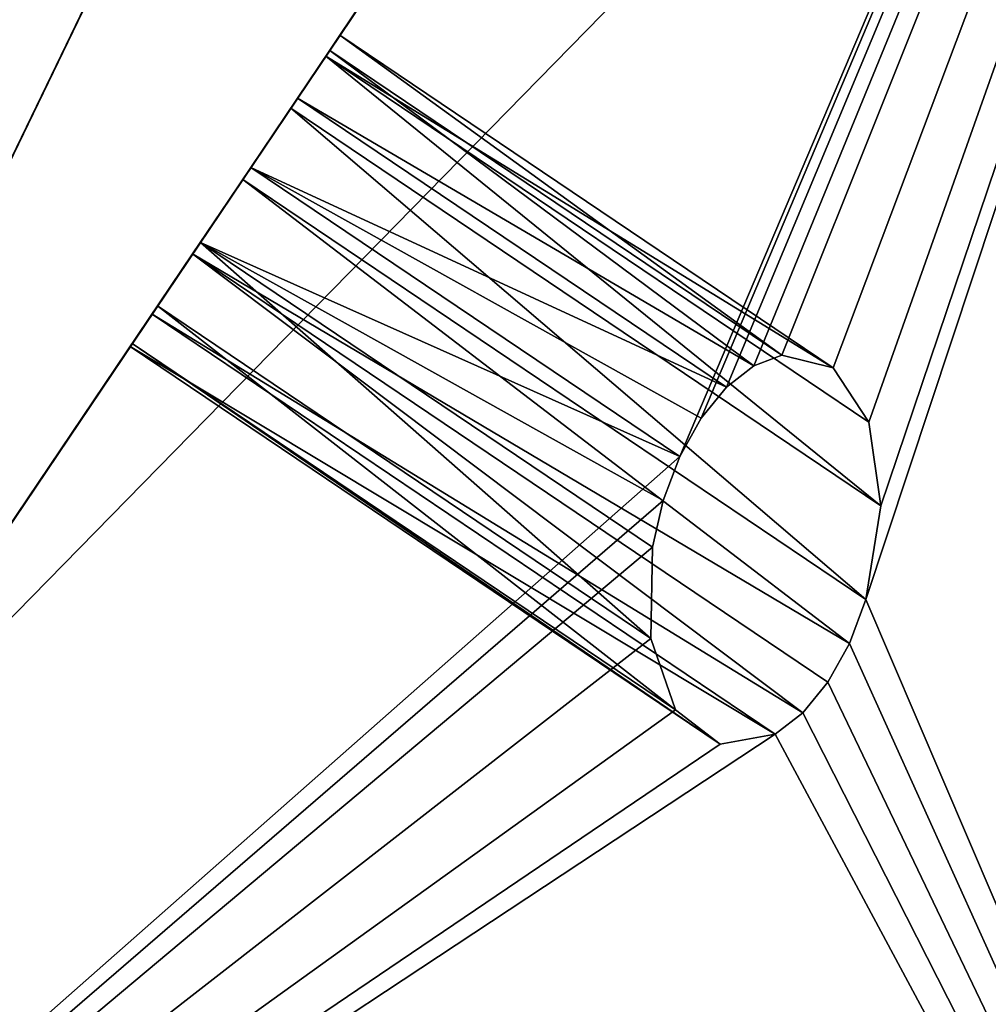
# Model space of a CAD drawing. Extents: x 5.2 to 19.2, y -23 to 23.
# Tile 534 of 656: x 18.112 to 18.262, y -19.298 to -19.145. Entities that reach past the tile are written whole.
import ezdxf

# ---------------------------------------------------------------- set-up
doc = ezdxf.new("R2010")
doc.units = 0
doc.header["$MEASUREMENT"] = 0
doc.layers.get('0').update_dxf_attribs({"linetype": 'CONTINUOUS'})

# ---------------------------------------------------------------- blocks, each defined once
blk = doc.blocks.new('LUXORA_OVAL_LED_37W_STL')
at = {"color": 0}
for p, q in [((18.0419, -19.30782, 0.51943), (18.71201, -17.92313, 4.14347)), ((18.0419, -19.30782, 0.51943), (18.71201, -17.92313, 4.14347)), ((18.39627, -18.57555, 4.45113), (17.72616, -19.96024, 0.82709)), ((18.39627, -18.57555, 4.45113), (17.72616, -19.96024, 0.82709)), ((17.52052, -20.09862, 0.51943), (18.38013, -18.82289, 4.14347)), ((17.52052, -20.09862, 0.51943), (18.38013, -18.82289, 4.14347)), ((17.97511, -19.42397, 4.45113), (18.38013, -18.82289, 4.14347)), ((17.97511, -19.42397, 4.45113), (18.38013, -18.82289, 4.14347)), ((18.15926, -19.15069, 4.14485), (18.16144, -19.14744, 4.15843)), ((18.15926, -19.15069, 4.14485), (18.16144, -19.14744, 4.15843)), ((18.16144, -19.14744, 4.15843), (18.15985, -19.1498, 4.17228)), ((18.16144, -19.14744, 4.15843), (18.15985, -19.1498, 4.17228)), ((18.23828, -19.19922, 4.15843), (18.16144, -19.14744, 4.15843)), ((18.23828, -19.19922, 4.15843), (18.16144, -19.14744, 4.15843)), ((18.15379, -19.15879, 4.13465), (18.15926, -19.15069, 4.14485)), ((18.15379, -19.15879, 4.13465), (18.15926, -19.15069, 4.14485)), ((18.15985, -19.1498, 4.17228), (18.15485, -19.15723, 4.18321)), ((18.15985, -19.1498, 4.17228), (18.15485, -19.15723, 4.18321)), ((18.24384, -19.20768, 4.14485), (18.15926, -19.15069, 4.14485)), ((18.24384, -19.20768, 4.14485), (18.15926, -19.15069, 4.14485)), ((18.23027, -19.19725, 4.17228), (18.15985, -19.1498, 4.17228)), ((18.23027, -19.19725, 4.17228), (18.15985, -19.1498, 4.17228)), ((18.22591, -19.19891, 4.17829), (18.15985, -19.1498, 4.17228)), ((18.22591, -19.19891, 4.17829), (18.15985, -19.1498, 4.17228)), ((18.15485, -19.15723, 4.18321), (18.14758, -19.16801, 4.18873)), ((18.15485, -19.15723, 4.18321), (18.14758, -19.16801, 4.18873)), ((18.22591, -19.19891, 4.17829), (18.15485, -19.15723, 4.18321)), ((18.22591, -19.19891, 4.17829), (18.15485, -19.15723, 4.18321)), ((18.22164, -19.20223, 4.18321), (18.15485, -19.15723, 4.18321)), ((18.22164, -19.20223, 4.18321), (18.15485, -19.15723, 4.18321)), ((18.1463, -19.16991, 4.13015), (18.15379, -19.15879, 4.13465)), ((18.1463, -19.16991, 4.13015), (18.15379, -19.15879, 4.13465)), ((18.24568, -19.22071, 4.13465), (18.15379, -19.15879, 4.13465)), ((18.24568, -19.22071, 4.13465), (18.15379, -19.15879, 4.13465)), ((18.14758, -19.16801, 4.18873), (18.13971, -19.1797, 4.18758)), ((18.14758, -19.16801, 4.18873), (18.13971, -19.1797, 4.18758)), ((18.14758, -19.16801, 4.18873), (18.21437, -19.21302, 4.18873)), ((18.22164, -19.20223, 4.18321), (18.14758, -19.16801, 4.18873)), ((18.22164, -19.20223, 4.18321), (18.14758, -19.16801, 4.18873)), ((18.21772, -19.20703, 4.18676), (18.14758, -19.16801, 4.18873)), ((18.21772, -19.20703, 4.18676), (18.14758, -19.16801, 4.18873)), ((18.14758, -19.16801, 4.18873), (18.21437, -19.21302, 4.18873)), ((18.13851, -19.18148, 4.1324), (18.1463, -19.16991, 4.13015)), ((18.13851, -19.18148, 4.1324), (18.1463, -19.16991, 4.13015)), ((18.24337, -19.23531, 4.13015), (18.1463, -19.16991, 4.13015)), ((18.24079, -19.24215, 4.13043), (18.1463, -19.16991, 4.13015)), ((18.24079, -19.24215, 4.13043), (18.1463, -19.16991, 4.13015)), ((18.24337, -19.23531, 4.13015), (18.1463, -19.16991, 4.13015)), ((18.13971, -19.1797, 4.18758), (18.13304, -19.18959, 4.18001)), ((18.13971, -19.1797, 4.18758), (18.13304, -19.18959, 4.18001)), ((18.13971, -19.1797, 4.18758), (18.21013, -19.22714, 4.18758)), ((18.21437, -19.21302, 4.18873), (18.13971, -19.1797, 4.18758)), ((18.21437, -19.21302, 4.18873), (18.13971, -19.1797, 4.18758)), ((18.21179, -19.21986, 4.18901), (18.13971, -19.1797, 4.18758)), ((18.21179, -19.21986, 4.18901), (18.13971, -19.1797, 4.18758)), ((18.13971, -19.1797, 4.18758), (18.21013, -19.22714, 4.18758)), ((18.13219, -19.19086, 4.14088), (18.13851, -19.18148, 4.1324)), ((18.13219, -19.19086, 4.14088), (18.13851, -19.18148, 4.1324)), ((18.23352, -19.25294, 4.13595), (18.13851, -19.18148, 4.1324)), ((18.23744, -19.24814, 4.1324), (18.13851, -19.18148, 4.1324)), ((18.23352, -19.25294, 4.13595), (18.13851, -19.18148, 4.1324)), ((18.23744, -19.24814, 4.1324), (18.13851, -19.18148, 4.1324)), ((18.24079, -19.24215, 4.13043), (18.13851, -19.18148, 4.1324)), ((18.24079, -19.24215, 4.13043), (18.13851, -19.18148, 4.1324)), ((18.12879, -19.1959, 4.15364), (18.13219, -19.19086, 4.14088)), ((18.12879, -19.1959, 4.15364), (18.13219, -19.19086, 4.14088)), ((18.13304, -19.18959, 4.18001), (18.1291, -19.19544, 4.16776)), ((18.13304, -19.18959, 4.18001), (18.1291, -19.19544, 4.16776)), ((18.13219, -19.19086, 4.14088), (18.23352, -19.25294, 4.13595)), ((18.13219, -19.19086, 4.14088), (18.23352, -19.25294, 4.13595)), ((18.13219, -19.19086, 4.14088), (18.22925, -19.25626, 4.14088)), ((18.13219, -19.19086, 4.14088), (18.22925, -19.25626, 4.14088)), ((18.13304, -19.18959, 4.18001), (18.20988, -19.24137, 4.18001)), ((18.13304, -19.18959, 4.18001), (18.20988, -19.24137, 4.18001)), ((18.1291, -19.19544, 4.16776), (18.12879, -19.1959, 4.15364)), ((18.1291, -19.19544, 4.16776), (18.12879, -19.1959, 4.15364)), ((18.1291, -19.19544, 4.16776), (18.21369, -19.25244, 4.16776)), ((18.1291, -19.19544, 4.16776), (18.21369, -19.25244, 4.16776)), ((18.12879, -19.1959, 4.15364), (18.22068, -19.25781, 4.15364)), ((18.12879, -19.1959, 4.15364), (18.22068, -19.25781, 4.15364)), ((18.22591, -19.19891, 4.17829), (18.23027, -19.19725, 4.17228)), ((18.22591, -19.19891, 4.17829), (18.23027, -19.19725, 4.17228)), ((18.23027, -19.19725, 4.17228), (18.23828, -19.19922, 4.15843)), ((18.23027, -19.19725, 4.17228), (18.23828, -19.19922, 4.15843)), ((18.22164, -19.20223, 4.18321), (18.22591, -19.19891, 4.17829)), ((18.22164, -19.20223, 4.18321), (18.22591, -19.19891, 4.17829)), ((18.23828, -19.19922, 4.15843), (18.24384, -19.20768, 4.14485)), ((18.23828, -19.19922, 4.15843), (18.24384, -19.20768, 4.14485)), ((18.21772, -19.20703, 4.18676), (18.22164, -19.20223, 4.18321)), ((18.21772, -19.20703, 4.18676), (18.22164, -19.20223, 4.18321)), ((18.21437, -19.21302, 4.18873), (18.21772, -19.20703, 4.18676)), ((18.21437, -19.21302, 4.18873), (18.21772, -19.20703, 4.18676)), ((18.24384, -19.20768, 4.14485), (18.24568, -19.22071, 4.13465)), ((18.24384, -19.20768, 4.14485), (18.24568, -19.22071, 4.13465)), ((18.21179, -19.21986, 4.18901), (18.21437, -19.21302, 4.18873)), ((18.21179, -19.21986, 4.18901), (18.21437, -19.21302, 4.18873)), ((18.21013, -19.22714, 4.18758), (18.21179, -19.21986, 4.18901)), ((18.21013, -19.22714, 4.18758), (18.21179, -19.21986, 4.18901)), ((18.24568, -19.22071, 4.13465), (18.24337, -19.23531, 4.13015)), ((18.24568, -19.22071, 4.13465), (18.24337, -19.23531, 4.13015)), ((18.20988, -19.24137, 4.18001), (18.21013, -19.22714, 4.18758)), ((18.20988, -19.24137, 4.18001), (18.21013, -19.22714, 4.18758)), ((18.24337, -19.23531, 4.13015), (18.24079, -19.24215, 4.13043)), ((18.24337, -19.23531, 4.13015), (18.24079, -19.24215, 4.13043)), ((18.21369, -19.25244, 4.16776), (18.20988, -19.24137, 4.18001)), ((18.21369, -19.25244, 4.16776), (18.20988, -19.24137, 4.18001)), ((18.24079, -19.24215, 4.13043), (18.23744, -19.24814, 4.1324)), ((18.24079, -19.24215, 4.13043), (18.23744, -19.24814, 4.1324)), ((18.23744, -19.24814, 4.1324), (18.23352, -19.25294, 4.13595)), ((18.23744, -19.24814, 4.1324), (18.23352, -19.25294, 4.13595)), ((18.22068, -19.25781, 4.15364), (18.21369, -19.25244, 4.16776)), ((18.22068, -19.25781, 4.15364), (18.21369, -19.25244, 4.16776)), ((18.23352, -19.25294, 4.13595), (18.22925, -19.25626, 4.14088)), ((18.23352, -19.25294, 4.13595), (18.22925, -19.25626, 4.14088)), ((18.22925, -19.25626, 4.14088), (18.22068, -19.25781, 4.15364)), ((18.22925, -19.25626, 4.14088), (18.22068, -19.25781, 4.15364))]:
    blk.add_line(p, q, dxfattribs=at)
mesh = blk.add_polyface(dxfattribs=at)
corners = [(5.68976, -17.26589, 4.18098), (5.57647, 16.04331, 4.18098), (5.57647, -16.04331, 4.18098), (5.68976, 17.26589, 4.18098), (6.02576, -18.44684, 4.18098), (6.02576, 18.44684, 4.18098), (6.57305, -19.54595, 4.18098), (6.57305, 19.54595, 4.18098), (7.15127, -16.04331, 4.18098), (7.31298, -20.52577, 4.18098), (7.26225, -17.09924, 4.18098), (7.59035, -18.10902, 4.18098), (8.22035, -21.35295, 4.18098), (8.12122, -19.02851, 4.18098), (8.83167, -19.81755, 4.18098), (9.26427, -21.99931, 4.18098), (9.69064, -20.44162, 4.18098), (10.40918, -22.44286, 4.18098), (10.66059, -20.87348, 4.18098), (11.6161, -22.66847, 4.18098), (11.69914, -21.09423, 4.18098), (12.84392, -22.66847, 4.18098), (12.76088, -21.09423, 4.18098), (13.79943, -20.87348, 4.18098), (14.05084, -22.44286, 4.18098), (14.76938, -20.44162, 4.18098), (15.19575, -21.99931, 4.18098), (15.62835, -19.81755, 4.18098), (16.23966, -21.35295, 4.18098), (16.3388, -19.02851, 4.18098), (17.14704, -20.52577, 4.18098), (16.86967, -18.10902, 4.18098), (17.19777, -17.09924, 4.18098), (17.88697, -19.54595, 4.18098), (17.30875, -16.04331, 4.18098), (17.30875, 16.04331, 4.18098), (7.15127, 16.04331, 4.18098), (7.31298, 20.52577, 4.18098), (7.26225, 17.09924, 4.18098), (7.59035, 18.10902, 4.18098), (8.22035, 21.35295, 4.18098), (8.12122, 19.02851, 4.18098), (8.83167, 19.81755, 4.18098), (9.26427, 21.99931, 4.18098), (9.69064, 20.44162, 4.18098), (10.40918, 22.44286, 4.18098), (10.66059, 20.87348, 4.18098), (11.6161, 22.66847, 4.18098), (11.69914, 21.09423, 4.18098), (12.84392, 22.66847, 4.18098), (12.76088, 21.09423, 4.18098), (13.79943, 20.87348, 4.18098), (14.05084, 22.44286, 4.18098), (14.76938, 20.44162, 4.18098), (15.19575, 21.99931, 4.18098), (15.62835, 19.81755, 4.18098), (16.23966, 21.35295, 4.18098), (16.3388, 19.02851, 4.18098), (17.14704, 20.52577, 4.18098), (16.86967, 18.10902, 4.18098), (17.19777, 17.09924, 4.18098), (17.88697, 19.54595, 4.18098), (18.43425, -18.44684, 4.18098), (18.43425, 18.44684, 4.18098), (18.77026, -17.26589, 4.18098), (18.77026, 17.26589, 4.18098), (18.88355, -16.04331, 4.18098), (18.88355, 16.04331, 4.18098)]
mesh.append_faces([[corners[k] for k in face] for face in [(0, 1, 2), (65, 66, 67)]], dxfattribs={"vtx0": -1, "color": 0})
mesh.append_faces([[corners[k] for k in face] for face in [(1, 0, 3), (3, 4, 5), (5, 6, 7), (8, 9, 10), (10, 9, 11), (11, 12, 13), (13, 12, 14), (14, 15, 16), (16, 17, 18), (18, 19, 20), (20, 21, 22), (22, 21, 23), (23, 24, 25), (25, 26, 27), (27, 28, 29), (29, 30, 31), (31, 30, 32), (32, 33, 34), (34, 33, 35), (7, 36, 37), (36, 7, 8), (37, 39, 40), (40, 42, 43), (43, 44, 45), (45, 46, 47), (47, 48, 49), (49, 51, 52), (52, 53, 54), (54, 55, 56), (56, 57, 58), (58, 60, 61), (61, 62, 63), (63, 64, 65)]], dxfattribs={"vtx0": -1, "vtx1": -1, "color": 0})
mesh.append_faces([[corners[k] for k in face] for face in [(7, 6, 8), (61, 35, 33)]], dxfattribs={"vtx0": -1, "vtx1": -1, "vtx2": -1, "color": 0})
mesh.append_faces([[corners[k] for k in face] for face in [(3, 0, 4), (5, 4, 6), (8, 6, 9), (11, 9, 12), (14, 12, 15), (16, 15, 17), (18, 17, 19), (20, 19, 21), (23, 21, 24), (25, 24, 26), (27, 26, 28), (29, 28, 30), (32, 30, 33), (37, 36, 38), (37, 38, 39), (40, 39, 41), (40, 41, 42), (43, 42, 44), (45, 44, 46), (47, 46, 48), (49, 48, 50), (49, 50, 51), (52, 51, 53), (54, 53, 55), (56, 55, 57), (58, 57, 59), (58, 59, 60), (61, 60, 35), (61, 33, 62), (63, 62, 64), (65, 64, 66)]], dxfattribs={"vtx0": -1, "vtx2": -1, "color": 0})
mesh = blk.add_polyface(dxfattribs=at)
corners = [(5.68976, 17.26589, 4.14161), (5.57647, -16.04331, 4.14161), (5.57647, 16.04331, 4.14161), (5.68976, -17.26589, 4.14161), (6.02576, 18.44684, 4.14161), (6.02576, -18.44684, 4.14161), (6.57305, 19.54595, 4.14161), (6.57305, -19.54595, 4.14161), (7.15127, 16.04331, 4.14161), (7.31298, 20.52577, 4.14161), (7.26225, 17.09924, 4.14161), (7.59035, 18.10902, 4.14161), (8.22035, 21.35295, 4.14161), (8.12122, 19.02851, 4.14161), (8.83167, 19.81755, 4.14161), (9.26427, 21.99931, 4.14161), (9.69064, 20.44162, 4.14161), (10.40918, 22.44286, 4.14161), (10.66059, 20.87348, 4.14161), (11.6161, 22.66847, 4.14161), (11.69914, 21.09423, 4.14161), (12.84392, 22.66847, 4.14161), (12.76088, 21.09423, 4.14161), (13.79943, 20.87348, 4.14161), (14.05084, 22.44286, 4.14161), (14.76938, 20.44162, 4.14161), (15.19575, 21.99931, 4.14161), (15.62835, 19.81755, 4.14161), (16.23966, 21.35295, 4.14161), (16.3388, 19.02851, 4.14161), (17.14704, 20.52577, 4.14161), (16.86967, 18.10902, 4.14161), (17.19777, 17.09924, 4.14161), (17.88697, 19.54595, 4.14161), (17.30875, 16.04331, 4.14161), (17.30875, -16.04331, 4.14161), (7.15127, -16.04331, 4.14161), (7.31298, -20.52577, 4.14161), (7.26225, -17.09924, 4.14161), (7.59035, -18.10902, 4.14161), (8.22035, -21.35295, 4.14161), (8.12122, -19.02851, 4.14161), (8.83167, -19.81755, 4.14161), (9.26427, -21.99931, 4.14161), (9.69064, -20.44162, 4.14161), (10.40918, -22.44286, 4.14161), (10.66059, -20.87348, 4.14161), (11.6161, -22.66847, 4.14161), (11.69914, -21.09423, 4.14161), (12.84392, -22.66847, 4.14161), (12.76088, -21.09423, 4.14161), (13.79943, -20.87348, 4.14161), (14.05084, -22.44286, 4.14161), (14.76938, -20.44162, 4.14161), (15.19575, -21.99931, 4.14161), (15.62835, -19.81755, 4.14161), (16.23966, -21.35295, 4.14161), (16.3388, -19.02851, 4.14161), (17.14704, -20.52577, 4.14161), (16.86967, -18.10902, 4.14161), (17.19777, -17.09924, 4.14161), (17.88697, -19.54595, 4.14161), (18.43425, 18.44684, 4.14161), (18.43425, -18.44684, 4.14161), (18.77026, 17.26589, 4.14161), (18.77026, -17.26589, 4.14161), (18.88355, 16.04331, 4.14161), (18.88355, -16.04331, 4.14161)]
mesh.append_faces([[corners[k] for k in face] for face in [(0, 1, 2), (65, 66, 67)]], dxfattribs={"vtx0": -1, "color": 0})
mesh.append_faces([[corners[k] for k in face] for face in [(1, 0, 3), (3, 4, 5), (5, 6, 7), (8, 9, 10), (10, 9, 11), (11, 12, 13), (13, 12, 14), (14, 15, 16), (16, 17, 18), (18, 19, 20), (20, 21, 22), (22, 21, 23), (23, 24, 25), (25, 26, 27), (27, 28, 29), (29, 30, 31), (31, 30, 32), (32, 33, 34), (34, 33, 35), (7, 36, 37), (36, 7, 8), (37, 39, 40), (40, 42, 43), (43, 44, 45), (45, 46, 47), (47, 48, 49), (49, 51, 52), (52, 53, 54), (54, 55, 56), (56, 57, 58), (58, 60, 61), (61, 62, 63), (63, 64, 65)]], dxfattribs={"vtx0": -1, "vtx1": -1, "color": 0})
mesh.append_faces([[corners[k] for k in face] for face in [(7, 6, 8), (61, 35, 33)]], dxfattribs={"vtx0": -1, "vtx1": -1, "vtx2": -1, "color": 0})
mesh.append_faces([[corners[k] for k in face] for face in [(3, 0, 4), (5, 4, 6), (8, 6, 9), (11, 9, 12), (14, 12, 15), (16, 15, 17), (18, 17, 19), (20, 19, 21), (23, 21, 24), (25, 24, 26), (27, 26, 28), (29, 28, 30), (32, 30, 33), (37, 36, 38), (37, 38, 39), (40, 39, 41), (40, 41, 42), (43, 42, 44), (45, 44, 46), (47, 46, 48), (49, 48, 50), (49, 50, 51), (52, 51, 53), (54, 53, 55), (56, 55, 57), (58, 57, 59), (58, 59, 60), (61, 60, 35), (61, 33, 62), (63, 62, 64), (65, 64, 66)]], dxfattribs={"vtx0": -1, "vtx2": -1, "color": 0})
mesh = blk.add_polyface(dxfattribs=at)
corners = [(5.68976, -17.26589, 0.83452), (5.57647, 16.04331, 0.83452), (5.57647, -16.04331, 0.83452), (5.68976, 17.26589, 0.83452), (6.02576, -18.44684, 0.83452), (6.02576, 18.44684, 0.83452), (6.57305, -19.54595, 0.83452), (6.57305, 19.54595, 0.83452), (7.15127, -16.04331, 0.83452), (7.31298, -20.52577, 0.83452), (7.26225, -17.09924, 0.83452), (7.59035, -18.10902, 0.83452), (8.22035, -21.35295, 0.83452), (8.12122, -19.02851, 0.83452), (8.83167, -19.81755, 0.83452), (9.26427, -21.99931, 0.83452), (9.69064, -20.44162, 0.83452), (10.40918, -22.44286, 0.83452), (10.66059, -20.87348, 0.83452), (11.6161, -22.66847, 0.83452), (11.69914, -21.09423, 0.83452), (12.84392, -22.66847, 0.83452), (12.76088, -21.09423, 0.83452), (13.79943, -20.87348, 0.83452), (14.05084, -22.44286, 0.83452), (14.76938, -20.44162, 0.83452), (15.19575, -21.99931, 0.83452), (15.62835, -19.81755, 0.83452), (16.23966, -21.35295, 0.83452), (16.3388, -19.02851, 0.83452), (17.14704, -20.52577, 0.83452), (16.86967, -18.10902, 0.83452), (17.19777, -17.09924, 0.83452), (17.88697, -19.54595, 0.83452), (17.30875, -16.04331, 0.83452), (17.30875, 16.04331, 0.83452), (7.15127, 16.04331, 0.83452), (7.31298, 20.52577, 0.83452), (7.26225, 17.09924, 0.83452), (7.59035, 18.10902, 0.83452), (8.22035, 21.35295, 0.83452), (8.12122, 19.02851, 0.83452), (8.83167, 19.81755, 0.83452), (9.26427, 21.99931, 0.83452), (9.69064, 20.44162, 0.83452), (10.40918, 22.44286, 0.83452), (10.66059, 20.87348, 0.83452), (11.6161, 22.66847, 0.83452), (11.69914, 21.09423, 0.83452), (12.84392, 22.66847, 0.83452), (12.76088, 21.09423, 0.83452), (13.79943, 20.87348, 0.83452), (14.05084, 22.44286, 0.83452), (14.76938, 20.44162, 0.83452), (15.19575, 21.99931, 0.83452), (15.62835, 19.81755, 0.83452), (16.23966, 21.35295, 0.83452), (16.3388, 19.02851, 0.83452), (17.14704, 20.52577, 0.83452), (16.86967, 18.10902, 0.83452), (17.19777, 17.09924, 0.83452), (17.88697, 19.54595, 0.83452), (18.43425, -18.44684, 0.83452), (18.43425, 18.44684, 0.83452), (18.77026, -17.26589, 0.83452), (18.77026, 17.26589, 0.83452), (18.88355, -16.04331, 0.83452), (18.88355, 16.04331, 0.83452)]
mesh.append_faces([[corners[k] for k in face] for face in [(0, 1, 2), (65, 66, 67)]], dxfattribs={"vtx0": -1, "color": 0})
mesh.append_faces([[corners[k] for k in face] for face in [(1, 0, 3), (3, 4, 5), (5, 6, 7), (8, 9, 10), (10, 9, 11), (11, 12, 13), (13, 12, 14), (14, 15, 16), (16, 17, 18), (18, 19, 20), (20, 21, 22), (22, 21, 23), (23, 24, 25), (25, 26, 27), (27, 28, 29), (29, 30, 31), (31, 30, 32), (32, 33, 34), (34, 33, 35), (7, 36, 37), (36, 7, 8), (37, 39, 40), (40, 42, 43), (43, 44, 45), (45, 46, 47), (47, 48, 49), (49, 51, 52), (52, 53, 54), (54, 55, 56), (56, 57, 58), (58, 60, 61), (61, 62, 63), (63, 64, 65)]], dxfattribs={"vtx0": -1, "vtx1": -1, "color": 0})
mesh.append_faces([[corners[k] for k in face] for face in [(7, 6, 8), (61, 35, 33)]], dxfattribs={"vtx0": -1, "vtx1": -1, "vtx2": -1, "color": 0})
mesh.append_faces([[corners[k] for k in face] for face in [(3, 0, 4), (5, 4, 6), (8, 6, 9), (11, 9, 12), (14, 12, 15), (16, 15, 17), (18, 17, 19), (20, 19, 21), (23, 21, 24), (25, 24, 26), (27, 26, 28), (29, 28, 30), (32, 30, 33), (37, 36, 38), (37, 38, 39), (40, 39, 41), (40, 41, 42), (43, 42, 44), (45, 44, 46), (47, 46, 48), (49, 48, 50), (49, 50, 51), (52, 51, 53), (54, 53, 55), (56, 55, 57), (58, 57, 59), (58, 59, 60), (61, 60, 35), (61, 33, 62), (63, 62, 64), (65, 64, 66)]], dxfattribs={"vtx0": -1, "vtx2": -1, "color": 0})
mesh = blk.add_polyface(dxfattribs=at)
corners = [(5.68976, 17.26589, 0.79515), (5.57647, -16.04331, 0.79515), (5.57647, 16.04331, 0.79515), (5.68976, -17.26589, 0.79515), (6.02576, 18.44684, 0.79515), (6.02576, -18.44684, 0.79515), (6.57305, 19.54595, 0.79515), (6.57305, -19.54595, 0.79515), (7.15127, 16.04331, 0.79515), (7.31298, 20.52577, 0.79515), (7.26225, 17.09924, 0.79515), (7.59035, 18.10902, 0.79515), (8.22035, 21.35295, 0.79515), (8.12122, 19.02851, 0.79515), (8.83167, 19.81755, 0.79515), (9.26427, 21.99931, 0.79515), (9.69064, 20.44162, 0.79515), (10.40918, 22.44286, 0.79515), (10.66059, 20.87348, 0.79515), (11.6161, 22.66847, 0.79515), (11.69914, 21.09423, 0.79515), (12.84392, 22.66847, 0.79515), (12.76088, 21.09423, 0.79515), (13.79943, 20.87348, 0.79515), (14.05084, 22.44286, 0.79515), (14.76938, 20.44162, 0.79515), (15.19575, 21.99931, 0.79515), (15.62835, 19.81755, 0.79515), (16.23966, 21.35295, 0.79515), (16.3388, 19.02851, 0.79515), (17.14704, 20.52577, 0.79515), (16.86967, 18.10902, 0.79515), (17.19777, 17.09924, 0.79515), (17.88697, 19.54595, 0.79515), (17.30875, 16.04331, 0.79515), (17.30875, -16.04331, 0.79515), (7.15127, -16.04331, 0.79515), (7.31298, -20.52577, 0.79515), (7.26225, -17.09924, 0.79515), (7.59035, -18.10902, 0.79515), (8.22035, -21.35295, 0.79515), (8.12122, -19.02851, 0.79515), (8.83167, -19.81755, 0.79515), (9.26427, -21.99931, 0.79515), (9.69064, -20.44162, 0.79515), (10.40918, -22.44286, 0.79515), (10.66059, -20.87348, 0.79515), (11.6161, -22.66847, 0.79515), (11.69914, -21.09423, 0.79515), (12.84392, -22.66847, 0.79515), (12.76088, -21.09423, 0.79515), (13.79943, -20.87348, 0.79515), (14.05084, -22.44286, 0.79515), (14.76938, -20.44162, 0.79515), (15.19575, -21.99931, 0.79515), (15.62835, -19.81755, 0.79515), (16.23966, -21.35295, 0.79515), (16.3388, -19.02851, 0.79515), (17.14704, -20.52577, 0.79515), (16.86967, -18.10902, 0.79515), (17.19777, -17.09924, 0.79515), (17.88697, -19.54595, 0.79515), (18.43425, 18.44684, 0.79515), (18.43425, -18.44684, 0.79515), (18.77026, 17.26589, 0.79515), (18.77026, -17.26589, 0.79515), (18.88355, 16.04331, 0.79515), (18.88355, -16.04331, 0.79515)]
mesh.append_faces([[corners[k] for k in face] for face in [(0, 1, 2), (65, 66, 67)]], dxfattribs={"vtx0": -1, "color": 0})
mesh.append_faces([[corners[k] for k in face] for face in [(1, 0, 3), (3, 4, 5), (5, 6, 7), (8, 9, 10), (10, 9, 11), (11, 12, 13), (13, 12, 14), (14, 15, 16), (16, 17, 18), (18, 19, 20), (20, 21, 22), (22, 21, 23), (23, 24, 25), (25, 26, 27), (27, 28, 29), (29, 30, 31), (31, 30, 32), (32, 33, 34), (34, 33, 35), (7, 36, 37), (36, 7, 8), (37, 39, 40), (40, 42, 43), (43, 44, 45), (45, 46, 47), (47, 48, 49), (49, 51, 52), (52, 53, 54), (54, 55, 56), (56, 57, 58), (58, 60, 61), (61, 62, 63), (63, 64, 65)]], dxfattribs={"vtx0": -1, "vtx1": -1, "color": 0})
mesh.append_faces([[corners[k] for k in face] for face in [(7, 6, 8), (61, 35, 33)]], dxfattribs={"vtx0": -1, "vtx1": -1, "vtx2": -1, "color": 0})
mesh.append_faces([[corners[k] for k in face] for face in [(3, 0, 4), (5, 4, 6), (8, 6, 9), (11, 9, 12), (14, 12, 15), (16, 15, 17), (18, 17, 19), (20, 19, 21), (23, 21, 24), (25, 24, 26), (27, 26, 28), (29, 28, 30), (32, 30, 33), (37, 36, 38), (37, 38, 39), (40, 39, 41), (40, 41, 42), (43, 42, 44), (45, 44, 46), (47, 46, 48), (49, 48, 50), (49, 50, 51), (52, 51, 53), (54, 53, 55), (56, 55, 57), (58, 57, 59), (58, 59, 60), (61, 60, 35), (61, 33, 62), (63, 62, 64), (65, 64, 66)]], dxfattribs={"vtx0": -1, "vtx2": -1, "color": 0})
mesh = blk.add_polyface(dxfattribs=at)
corners = [(6.14095, -17.17998, 4.13799), (6.03436, 16.05688, 4.13799), (6.03436, -16.02974, 4.13799), (6.14095, 17.20712, 4.13799), (6.42806, -16.02974, 4.13799), (6.45707, -18.29106, 4.13799), (6.54078, -17.17417, 4.13799), (6.97198, -19.32512, 4.13799), (6.87459, -18.27462, 4.13799), (7.41668, -19.28879, 4.13799), (7.66812, -20.24697, 4.13799), (8.14621, -20.17773, 4.13799), (8.52181, -21.0252, 4.13799), (9.03515, -20.90726, 4.13799), (9.50395, -21.63332, 4.13799), (10.04933, -21.44935, 4.13799), (10.58112, -22.05062, 4.13799), (11.14977, -21.78317, 4.13799), (11.71662, -22.26288, 4.13799), (12.2942, -21.89588, 4.13799), (12.87179, -22.26288, 4.13799), (13.43863, -21.78317, 4.13799), (14.00729, -22.05062, 4.13799), (14.53908, -21.44935, 4.13799), (15.08446, -21.63332, 4.13799), (15.55326, -20.90726, 4.13799), (16.0666, -21.0252, 4.13799), (16.44219, -20.17773, 4.13799), (16.92028, -20.24697, 4.13799), (17.17172, -19.28879, 4.13799), (17.61643, -19.32512, 4.13799), (17.71381, -18.27462, 4.13799), (18.13133, -18.29106, 4.13799), (18.04763, -17.17417, 4.13799), (18.16035, -16.02974, 4.13799), (18.44746, -17.17998, 4.13799), (18.16035, 16.05688, 4.13799), (6.42806, 16.05688, 4.13799), (6.45707, 18.31819, 4.13799), (6.54078, 17.2013, 4.13799), (6.97198, 19.35226, 4.13799), (6.87459, 18.30175, 4.13799), (7.41668, 19.31593, 4.13799), (7.66812, 20.2741, 4.13799), (8.14621, 20.20486, 4.13799), (8.52181, 21.05234, 4.13799), (9.03515, 20.93439, 4.13799), (9.50395, 21.66046, 4.13799), (10.04933, 21.47648, 4.13799), (10.58112, 22.07775, 4.13799), (11.14977, 21.8103, 4.13799), (11.71662, 22.29002, 4.13799), (12.2942, 21.92302, 4.13799), (12.87179, 22.29002, 4.13799), (13.43863, 21.8103, 4.13799), (14.00729, 22.07775, 4.13799), (14.53908, 21.47648, 4.13799), (15.08446, 21.66046, 4.13799), (15.55326, 20.93439, 4.13799), (16.0666, 21.05234, 4.13799), (16.44219, 20.20486, 4.13799), (16.92028, 20.2741, 4.13799), (17.17172, 19.31593, 4.13799), (17.61643, 19.35226, 4.13799), (17.71381, 18.30175, 4.13799), (18.13133, 18.31819, 4.13799), (18.04763, 17.2013, 4.13799), (18.44746, 17.20712, 4.13799), (18.55405, -16.02974, 4.13799), (18.55405, 16.05688, 4.13799)]
mesh.append_faces([[corners[k] for k in face] for face in [(0, 1, 2), (67, 68, 69)]], dxfattribs={"vtx0": -1, "color": 0})
mesh.append_faces([[corners[k] for k in face] for face in [(1, 0, 3), (4, 5, 6), (6, 7, 8), (8, 7, 9), (9, 10, 11), (11, 12, 13), (13, 14, 15), (15, 16, 17), (17, 18, 19), (19, 20, 21), (21, 22, 23), (23, 24, 25), (25, 26, 27), (27, 28, 29), (29, 30, 31), (31, 32, 33), (33, 32, 34), (34, 35, 36), (3, 37, 38), (37, 3, 4), (38, 39, 40), (40, 42, 43), (43, 44, 45), (45, 46, 47), (47, 48, 49), (49, 50, 51), (51, 52, 53), (53, 54, 55), (55, 56, 57), (57, 58, 59), (59, 60, 61), (61, 62, 63), (63, 64, 65), (65, 36, 67)]], dxfattribs={"vtx0": -1, "vtx1": -1, "color": 0})
mesh.append_faces([[corners[k] for k in face] for face in [(3, 0, 4), (67, 36, 35)]], dxfattribs={"vtx0": -1, "vtx1": -1, "vtx2": -1, "color": 0})
mesh.append_faces([[corners[k] for k in face] for face in [(4, 0, 5), (6, 5, 7), (9, 7, 10), (11, 10, 12), (13, 12, 14), (15, 14, 16), (17, 16, 18), (19, 18, 20), (21, 20, 22), (23, 22, 24), (25, 24, 26), (27, 26, 28), (29, 28, 30), (31, 30, 32), (34, 32, 35), (38, 37, 39), (40, 39, 41), (40, 41, 42), (43, 42, 44), (45, 44, 46), (47, 46, 48), (49, 48, 50), (51, 50, 52), (53, 52, 54), (55, 54, 56), (57, 56, 58), (59, 58, 60), (61, 60, 62), (63, 62, 64), (65, 64, 66), (65, 66, 36), (67, 35, 68)]], dxfattribs={"vtx0": -1, "vtx2": -1, "color": 0})
mesh = blk.add_polyface(dxfattribs=at)
corners = [(6.14095, 17.20712, 4.09862), (6.03436, -16.02974, 4.09862), (6.03436, 16.05688, 4.09862), (6.14095, -17.17998, 4.09862), (6.42806, 16.05688, 4.09862), (6.45707, 18.31819, 4.09862), (6.54078, 17.2013, 4.09862), (6.97198, 19.35226, 4.09862), (6.87459, 18.30175, 4.09862), (7.41668, 19.31593, 4.09862), (7.66812, 20.2741, 4.09862), (8.14621, 20.20486, 4.09862), (8.52181, 21.05234, 4.09862), (9.03515, 20.93439, 4.09862), (9.50395, 21.66046, 4.09862), (10.04933, 21.47648, 4.09862), (10.58112, 22.07775, 4.09862), (11.14977, 21.8103, 4.09862), (11.71662, 22.29002, 4.09862), (12.2942, 21.92302, 4.09862), (12.87179, 22.29002, 4.09862), (13.43863, 21.8103, 4.09862), (14.00729, 22.07775, 4.09862), (14.53908, 21.47648, 4.09862), (15.08446, 21.66046, 4.09862), (15.55326, 20.93439, 4.09862), (16.0666, 21.05234, 4.09862), (16.44219, 20.20486, 4.09862), (16.92028, 20.2741, 4.09862), (17.17172, 19.31593, 4.09862), (17.61643, 19.35226, 4.09862), (17.71381, 18.30175, 4.09862), (18.13133, 18.31819, 4.09862), (18.04763, 17.2013, 4.09862), (18.16035, 16.05688, 4.09862), (18.44746, 17.20712, 4.09862), (18.16035, -16.02974, 4.09862), (6.42806, -16.02974, 4.09862), (6.45707, -18.29106, 4.09862), (6.54078, -17.17417, 4.09862), (6.97198, -19.32512, 4.09862), (6.87459, -18.27462, 4.09862), (7.41668, -19.28879, 4.09862), (7.66812, -20.24697, 4.09862), (8.14621, -20.17773, 4.09862), (8.52181, -21.0252, 4.09862), (9.03515, -20.90726, 4.09862), (9.50395, -21.63332, 4.09862), (10.04933, -21.44935, 4.09862), (10.58112, -22.05062, 4.09862), (11.14977, -21.78317, 4.09862), (11.71662, -22.26288, 4.09862), (12.2942, -21.89588, 4.09862), (12.87179, -22.26288, 4.09862), (13.43863, -21.78317, 4.09862), (14.00729, -22.05062, 4.09862), (14.53908, -21.44935, 4.09862), (15.08446, -21.63332, 4.09862), (15.55326, -20.90726, 4.09862), (16.0666, -21.0252, 4.09862), (16.44219, -20.17773, 4.09862), (16.92028, -20.24697, 4.09862), (17.17172, -19.28879, 4.09862), (17.61643, -19.32512, 4.09862), (17.71381, -18.27462, 4.09862), (18.13133, -18.29106, 4.09862), (18.04763, -17.17417, 4.09862), (18.44746, -17.17998, 4.09862), (18.55405, 16.05688, 4.09862), (18.55405, -16.02974, 4.09862)]
mesh.append_faces([[corners[k] for k in face] for face in [(0, 1, 2), (67, 68, 69)]], dxfattribs={"vtx0": -1, "color": 0})
mesh.append_faces([[corners[k] for k in face] for face in [(1, 0, 3), (4, 5, 6), (6, 7, 8), (8, 7, 9), (9, 10, 11), (11, 12, 13), (13, 14, 15), (15, 16, 17), (17, 18, 19), (19, 20, 21), (21, 22, 23), (23, 24, 25), (25, 26, 27), (27, 28, 29), (29, 30, 31), (31, 32, 33), (33, 32, 34), (34, 35, 36), (3, 37, 38), (37, 3, 4), (38, 39, 40), (40, 42, 43), (43, 44, 45), (45, 46, 47), (47, 48, 49), (49, 50, 51), (51, 52, 53), (53, 54, 55), (55, 56, 57), (57, 58, 59), (59, 60, 61), (61, 62, 63), (63, 64, 65), (65, 36, 67)]], dxfattribs={"vtx0": -1, "vtx1": -1, "color": 0})
mesh.append_faces([[corners[k] for k in face] for face in [(3, 0, 4), (67, 36, 35)]], dxfattribs={"vtx0": -1, "vtx1": -1, "vtx2": -1, "color": 0})
mesh.append_faces([[corners[k] for k in face] for face in [(4, 0, 5), (6, 5, 7), (9, 7, 10), (11, 10, 12), (13, 12, 14), (15, 14, 16), (17, 16, 18), (19, 18, 20), (21, 20, 22), (23, 22, 24), (25, 24, 26), (27, 26, 28), (29, 28, 30), (31, 30, 32), (34, 32, 35), (38, 37, 39), (40, 39, 41), (40, 41, 42), (43, 42, 44), (45, 44, 46), (47, 46, 48), (49, 48, 50), (51, 50, 52), (53, 52, 54), (55, 54, 56), (57, 56, 58), (59, 58, 60), (61, 60, 62), (63, 62, 64), (65, 64, 66), (65, 66, 36), (67, 35, 68)]], dxfattribs={"vtx0": -1, "vtx2": -1, "color": 0})
mesh = blk.add_polyface(dxfattribs=at)
corners = [(18.39627, -18.57555, 4.45113), (18.51632, -18.3275, 4.16776), (18.51608, -18.32799, 4.15364), (18.51939, -18.32115, 4.18001), (18.52459, -18.31041, 4.18758), (18.53072, -18.29773, 4.18873), (18.71201, -17.92313, 4.14347), (18.53639, -18.28602, 4.18321), (18.54029, -18.27796, 4.17228), (18.54153, -18.2754, 4.15843), (17.72616, -19.96024, 0.82709), (17.89714, -19.60695, 0.81915), (17.8969, -19.60744, 0.80503), (17.90021, -19.6006, 0.8314), (17.90541, -19.58986, 0.83897), (17.91154, -19.57718, 0.84013), (17.91721, -19.56547, 0.8346), (17.92111, -19.55741, 0.82367), (17.92235, -19.55485, 0.80983), (18.0419, -19.30782, 0.51943), (18.51872, -18.32252, 4.14088), (18.52365, -18.31234, 4.1324), (18.52973, -18.29979, 4.13015), (18.53557, -18.28772, 4.13465), (18.53983, -18.27892, 4.14485), (17.89954, -19.60198, 0.79227), (17.90447, -19.59179, 0.78379), (17.91055, -19.57923, 0.78155), (17.91638, -19.56717, 0.78604), (17.92064, -19.55837, 0.79625)]
mesh.append_faces([[corners[k] for k in face] for face in [(1, 0, 3), (3, 0, 4), (4, 0, 5), (5, 6, 7), (7, 6, 8), (8, 6, 9), (11, 0, 13), (13, 0, 14), (14, 0, 15), (15, 0, 16), (16, 0, 17), (17, 0, 18), (19, 22, 6), (20, 0, 2), (10, 25, 19), (25, 10, 12)]], dxfattribs={"vtx0": -1, "vtx1": -1, "color": 0})
mesh.append_faces([[corners[k] for k in face] for face in [(18, 0, 19), (19, 0, 20)]], dxfattribs={"vtx0": -1, "vtx1": -1, "vtx2": -1, "color": 0})
mesh.append_faces([[corners[k] for k in face] for face in [(0, 1, 2), (5, 0, 6), (10, 11, 12), (11, 10, 0), (19, 20, 21), (19, 21, 22), (6, 22, 23), (6, 23, 24), (6, 24, 9), (19, 25, 26), (19, 26, 27), (19, 27, 28), (19, 28, 29), (19, 29, 18)]], dxfattribs={"vtx0": -1, "vtx2": -1, "color": 0})
mesh = blk.add_polyface(dxfattribs=at)
corners = [(18.0419, -19.30782, 0.51943), (18.76707, -18.56772, 3.84067), (18.26583, -19.60346, 1.12989), (18.71201, -17.92313, 4.14347)]
mesh.append_faces([[corners[k] for k in face] for face in [(0, 1, 2), (1, 0, 3)]], dxfattribs={"vtx0": -1, "color": 0})
mesh = blk.add_polyface(dxfattribs=at)
corners = [(18.13133, -18.29106, 4.09862), (17.61643, -19.32512, 4.13799), (17.61643, -19.32512, 4.09862), (18.13133, -18.29106, 4.13799)]
mesh.append_faces([[corners[k] for k in face] for face in [(0, 1, 2), (1, 0, 3)]], dxfattribs={"vtx0": -1, "color": 0})
mesh = blk.add_polyface(dxfattribs=at)
corners = [(18.43425, -18.44684, 4.14161), (17.88697, -19.54595, 4.18098), (17.88697, -19.54595, 4.14161), (18.43425, -18.44684, 4.18098)]
mesh.append_faces([[corners[k] for k in face] for face in [(0, 1, 2), (1, 0, 3)]], dxfattribs={"vtx0": -1, "color": 0})
mesh = blk.add_polyface(dxfattribs=at)
corners = [(18.43425, -18.44684, 0.79515), (17.88697, -19.54595, 0.83452), (17.88697, -19.54595, 0.79515), (18.43425, -18.44684, 0.83452)]
mesh.append_faces([[corners[k] for k in face] for face in [(0, 1, 2), (1, 0, 3)]], dxfattribs={"vtx0": -1, "color": 0})
mesh = blk.add_polyface(dxfattribs=at)
corners = [(18.26583, -19.60346, 1.12989), (18.39627, -18.57555, 4.45113), (17.72616, -19.96024, 0.82709), (18.76707, -18.56772, 3.84067)]
mesh.append_faces([[corners[k] for k in face] for face in [(0, 1, 2), (1, 0, 3)]], dxfattribs={"vtx0": -1, "color": 0})
mesh = blk.add_polyface(dxfattribs=at)
corners = [(17.97511, -19.42397, 4.45113), (18.1291, -19.19544, 4.16776), (18.12879, -19.1959, 4.15364), (18.13304, -19.18959, 4.18001), (18.13971, -19.1797, 4.18758), (18.14758, -19.16801, 4.18873), (18.38013, -18.82289, 4.14347), (18.15485, -19.15723, 4.18321), (18.15985, -19.1498, 4.17228), (18.16144, -19.14744, 4.15843), (17.1155, -20.6997, 0.82709), (17.33482, -20.37421, 0.81915), (17.33452, -20.37467, 0.80503), (17.33876, -20.36836, 0.8314), (17.34543, -20.35847, 0.83897), (17.3533, -20.34679, 0.84013), (17.36057, -20.336, 0.8346), (17.36558, -20.32857, 0.82367), (17.36717, -20.32621, 0.80983), (17.52052, -20.09862, 0.51943), (18.13219, -19.19086, 4.14088), (18.13851, -19.18148, 4.1324), (18.1463, -19.16991, 4.13015), (18.15379, -19.15879, 4.13465), (18.15926, -19.15069, 4.14485), (17.33791, -20.36963, 0.79227), (17.34423, -20.36025, 0.78379), (17.35203, -20.34868, 0.78155), (17.35952, -20.33757, 0.78604), (17.36498, -20.32946, 0.79625)]
mesh.append_faces([[corners[k] for k in face] for face in [(1, 0, 3), (3, 0, 4), (4, 0, 5), (5, 6, 7), (7, 6, 8), (8, 6, 9), (11, 0, 13), (13, 0, 14), (14, 0, 15), (15, 0, 16), (16, 0, 17), (17, 0, 18), (19, 22, 6), (20, 0, 2), (10, 25, 19), (25, 10, 12)]], dxfattribs={"vtx0": -1, "vtx1": -1, "color": 0})
mesh.append_faces([[corners[k] for k in face] for face in [(18, 0, 19), (19, 0, 20)]], dxfattribs={"vtx0": -1, "vtx1": -1, "vtx2": -1, "color": 0})
mesh.append_faces([[corners[k] for k in face] for face in [(0, 1, 2), (5, 0, 6), (10, 11, 12), (11, 10, 0), (19, 20, 21), (19, 21, 22), (6, 22, 23), (6, 23, 24), (6, 24, 9), (19, 25, 26), (19, 26, 27), (19, 27, 28), (19, 28, 29), (19, 29, 18)]], dxfattribs={"vtx0": -1, "vtx2": -1, "color": 0})
mesh = blk.add_polyface(dxfattribs=at)
corners = [(17.52052, -20.09862, 0.51943), (18.34327, -19.46878, 3.84067), (17.70029, -20.42302, 1.12989), (18.38013, -18.82289, 4.14347)]
mesh.append_faces([[corners[k] for k in face] for face in [(0, 1, 2), (1, 0, 3)]], dxfattribs={"vtx0": -1, "color": 0})
mesh = blk.add_polyface(dxfattribs=at)
corners = [(18.34327, -19.46878, 3.84067), (18.22925, -19.25626, 4.14088), (17.97511, -19.42397, 4.45113), (18.23352, -19.25294, 4.13595), (18.23744, -19.24814, 4.1324), (18.24079, -19.24215, 4.13043), (18.24337, -19.23531, 4.13015), (18.38013, -18.82289, 4.14347), (18.22068, -19.25781, 4.15364), (18.24568, -19.22071, 4.13465), (18.24384, -19.20768, 4.14485), (18.23828, -19.19922, 4.15843), (18.23027, -19.19725, 4.17228), (18.21437, -19.21302, 4.18873), (18.21179, -19.21986, 4.18901), (18.21013, -19.22714, 4.18758), (18.20988, -19.24137, 4.18001), (18.21369, -19.25244, 4.16776), (18.21772, -19.20703, 4.18676), (18.22164, -19.20223, 4.18321), (18.22591, -19.19891, 4.17829)]
mesh.append_faces([[corners[k] for k in face] for face in [(0, 1, 2), (1, 0, 3), (3, 0, 4), (4, 0, 5), (5, 0, 6), (6, 7, 9), (9, 7, 10), (10, 7, 11), (11, 7, 12), (2, 13, 7), (13, 2, 14), (14, 2, 15), (15, 2, 16), (16, 2, 17), (17, 2, 8)]], dxfattribs={"vtx0": -1, "vtx1": -1, "color": 0})
mesh.append_faces([[corners[k] for k in face] for face in [(6, 0, 7), (2, 1, 8), (7, 13, 18), (7, 18, 19), (7, 19, 20), (7, 20, 12)]], dxfattribs={"vtx0": -1, "vtx2": -1, "color": 0})
mesh = blk.add_polyface(dxfattribs=at)
corners = [(18.23828, -19.19922, 4.15843), (18.15926, -19.15069, 4.14485), (18.24384, -19.20768, 4.14485), (18.16144, -19.14744, 4.15843)]
mesh.append_faces([[corners[k] for k in face] for face in [(0, 1, 2), (1, 0, 3)]], dxfattribs={"vtx0": -1, "color": 0})
mesh = blk.add_polyface(dxfattribs=at)
corners = [(18.23027, -19.19725, 4.17228), (18.16144, -19.14744, 4.15843), (18.23828, -19.19922, 4.15843), (18.15985, -19.1498, 4.17228)]
mesh.append_faces([[corners[k] for k in face] for face in [(0, 1, 2), (1, 0, 3)]], dxfattribs={"vtx0": -1, "color": 0})
mesh = blk.add_polyface(dxfattribs=at)
corners = [(18.24568, -19.22071, 4.13465), (18.15926, -19.15069, 4.14485), (18.15379, -19.15879, 4.13465), (18.24384, -19.20768, 4.14485)]
mesh.append_faces([[corners[k] for k in face] for face in [(0, 1, 2), (1, 0, 3)]], dxfattribs={"vtx0": -1, "color": 0})
mesh = blk.add_polyface(dxfattribs=at)
corners = [(18.15485, -19.15723, 4.18321), (18.15985, -19.1498, 4.17228), (18.22591, -19.19891, 4.17829)]
mesh.append_faces([[corners[k] for k in face] for face in [(0, 1, 2)]], dxfattribs={"color": 0})
mesh = blk.add_polyface(dxfattribs=at)
corners = [(18.22591, -19.19891, 4.17829), (18.15985, -19.1498, 4.17228), (18.23027, -19.19725, 4.17228)]
mesh.append_faces([[corners[k] for k in face] for face in [(0, 1, 2)]], dxfattribs={"color": 0})
mesh = blk.add_polyface(dxfattribs=at)
corners = [(18.22164, -19.20223, 4.18321), (18.14758, -19.16801, 4.18873), (18.15485, -19.15723, 4.18321)]
mesh.append_faces([[corners[k] for k in face] for face in [(0, 1, 2)]], dxfattribs={"color": 0})
mesh = blk.add_polyface(dxfattribs=at)
corners = [(18.22591, -19.19891, 4.17829), (18.22164, -19.20223, 4.18321), (18.15485, -19.15723, 4.18321)]
mesh.append_faces([[corners[k] for k in face] for face in [(0, 1, 2)]], dxfattribs={"color": 0})
mesh = blk.add_polyface(dxfattribs=at)
corners = [(18.24337, -19.23531, 4.13015), (18.15379, -19.15879, 4.13465), (18.1463, -19.16991, 4.13015), (18.24568, -19.22071, 4.13465)]
mesh.append_faces([[corners[k] for k in face] for face in [(0, 1, 2), (1, 0, 3)]], dxfattribs={"vtx0": -1, "color": 0})
mesh = blk.add_polyface(dxfattribs=at)
corners = [(18.21437, -19.21302, 4.18873), (18.13971, -19.1797, 4.18758), (18.14758, -19.16801, 4.18873)]
mesh.append_faces([[corners[k] for k in face] for face in [(0, 1, 2)]], dxfattribs={"color": 0})
mesh = blk.add_polyface(dxfattribs=at)
corners = [(18.22164, -19.20223, 4.18321), (18.21772, -19.20703, 4.18676), (18.14758, -19.16801, 4.18873)]
mesh.append_faces([[corners[k] for k in face] for face in [(0, 1, 2)]], dxfattribs={"color": 0})
mesh = blk.add_polyface(dxfattribs=at)
corners = [(18.21772, -19.20703, 4.18676), (18.21437, -19.21302, 4.18873), (18.14758, -19.16801, 4.18873)]
mesh.append_faces([[corners[k] for k in face] for face in [(0, 1, 2)]], dxfattribs={"color": 0})
mesh = blk.add_polyface(dxfattribs=at)
corners = [(18.24079, -19.24215, 4.13043), (18.1463, -19.16991, 4.13015), (18.13851, -19.18148, 4.1324)]
mesh.append_faces([[corners[k] for k in face] for face in [(0, 1, 2)]], dxfattribs={"color": 0})
mesh = blk.add_polyface(dxfattribs=at)
corners = [(18.24337, -19.23531, 4.13015), (18.1463, -19.16991, 4.13015), (18.24079, -19.24215, 4.13043)]
mesh.append_faces([[corners[k] for k in face] for face in [(0, 1, 2)]], dxfattribs={"color": 0})
mesh = blk.add_polyface(dxfattribs=at)
corners = [(18.13971, -19.1797, 4.18758), (18.20988, -19.24137, 4.18001), (18.13304, -19.18959, 4.18001), (18.21013, -19.22714, 4.18758)]
mesh.append_faces([[corners[k] for k in face] for face in [(0, 1, 2), (1, 0, 3)]], dxfattribs={"vtx0": -1, "color": 0})
mesh = blk.add_polyface(dxfattribs=at)
corners = [(18.21437, -19.21302, 4.18873), (18.21179, -19.21986, 4.18901), (18.13971, -19.1797, 4.18758)]
mesh.append_faces([[corners[k] for k in face] for face in [(0, 1, 2)]], dxfattribs={"color": 0})
mesh = blk.add_polyface(dxfattribs=at)
corners = [(18.21179, -19.21986, 4.18901), (18.21013, -19.22714, 4.18758), (18.13971, -19.1797, 4.18758)]
mesh.append_faces([[corners[k] for k in face] for face in [(0, 1, 2)]], dxfattribs={"color": 0})
mesh = blk.add_polyface(dxfattribs=at)
corners = [(18.23352, -19.25294, 4.13595), (18.13851, -19.18148, 4.1324), (18.13219, -19.19086, 4.14088)]
mesh.append_faces([[corners[k] for k in face] for face in [(0, 1, 2)]], dxfattribs={"color": 0})
mesh = blk.add_polyface(dxfattribs=at)
corners = [(18.23744, -19.24814, 4.1324), (18.13851, -19.18148, 4.1324), (18.23352, -19.25294, 4.13595)]
mesh.append_faces([[corners[k] for k in face] for face in [(0, 1, 2)]], dxfattribs={"color": 0})
mesh = blk.add_polyface(dxfattribs=at)
corners = [(18.24079, -19.24215, 4.13043), (18.13851, -19.18148, 4.1324), (18.23744, -19.24814, 4.1324)]
mesh.append_faces([[corners[k] for k in face] for face in [(0, 1, 2)]], dxfattribs={"color": 0})
mesh = blk.add_polyface(dxfattribs=at)
corners = [(18.12879, -19.1959, 4.15364), (18.22925, -19.25626, 4.14088), (18.13219, -19.19086, 4.14088), (18.22068, -19.25781, 4.15364)]
mesh.append_faces([[corners[k] for k in face] for face in [(0, 1, 2), (1, 0, 3)]], dxfattribs={"vtx0": -1, "color": 0})
mesh = blk.add_polyface(dxfattribs=at)
corners = [(18.13304, -19.18959, 4.18001), (18.21369, -19.25244, 4.16776), (18.1291, -19.19544, 4.16776), (18.20988, -19.24137, 4.18001)]
mesh.append_faces([[corners[k] for k in face] for face in [(0, 1, 2), (1, 0, 3)]], dxfattribs={"vtx0": -1, "color": 0})
mesh = blk.add_polyface(dxfattribs=at)
corners = [(18.23352, -19.25294, 4.13595), (18.13219, -19.19086, 4.14088), (18.22925, -19.25626, 4.14088)]
mesh.append_faces([[corners[k] for k in face] for face in [(0, 1, 2)]], dxfattribs={"color": 0})
mesh = blk.add_polyface(dxfattribs=at)
corners = [(18.1291, -19.19544, 4.16776), (18.22068, -19.25781, 4.15364), (18.12879, -19.1959, 4.15364), (18.21369, -19.25244, 4.16776)]
mesh.append_faces([[corners[k] for k in face] for face in [(0, 1, 2), (1, 0, 3)]], dxfattribs={"vtx0": -1, "color": 0})

msp = doc.modelspace()

# ---------------------------------------------------------------- block references
at = {"color": 0}
msp.add_blockref('LUXORA_OVAL_LED_37W_STL', (0, 0), dxfattribs=at)

doc.saveas('drawing.dxf')
